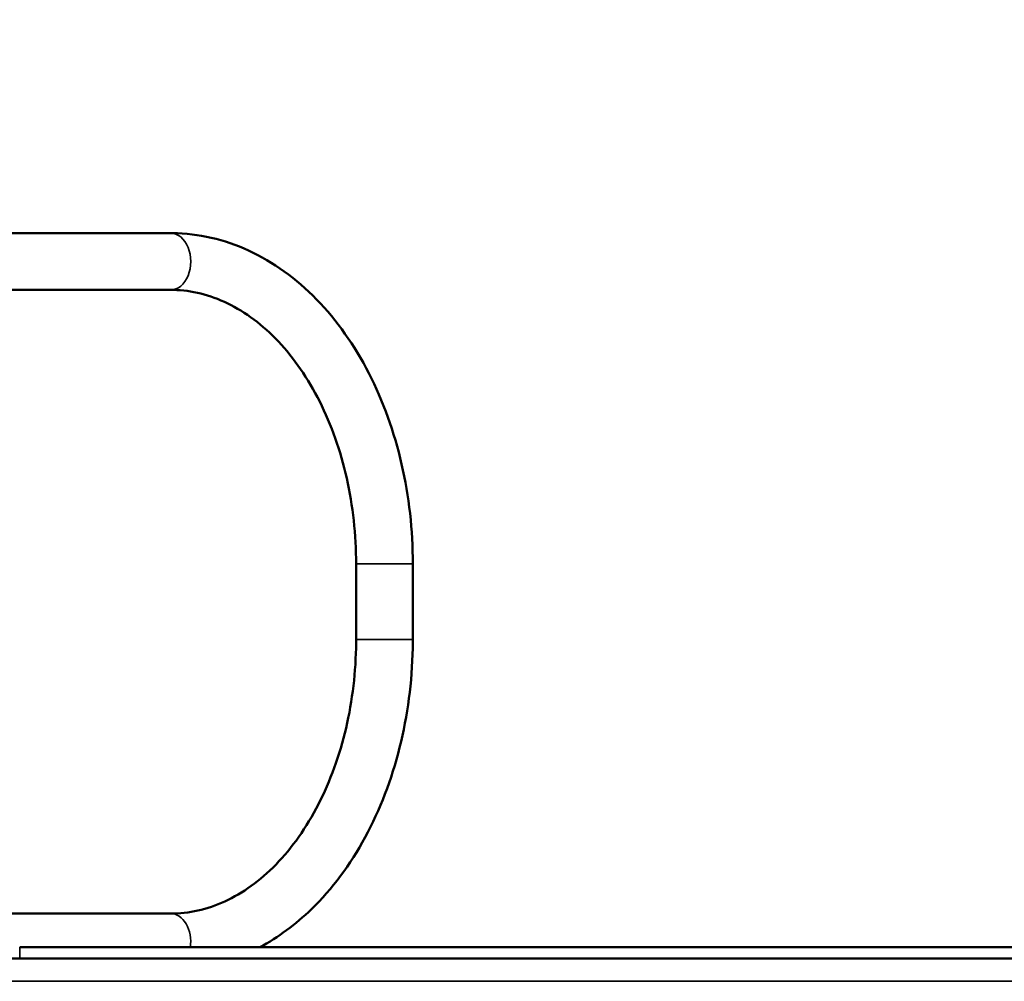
# Model space of a CAD drawing. Header units: millimetres. Extents: x 50 to 3176, y 50 to 2109.
# Tile 408 of 656: x 1071 to 1097, y 1707 to 1733. Entities that reach past the tile are written whole.
import ezdxf

# ---------------------------------------------------------------- set-up
doc = ezdxf.new("R2010")
doc.units = ezdxf.units.MM
doc.header["$LTSCALE"] = 10
for name, color, linetype, lineweight in [('Dimension (ISO)', 7, 'Continuous', 25), ('Visible (ISO)', 7, 'Continuous', 50), ('Visible Narrow (ISO)', 7, 'Continuous', 35)]:
    doc.layers.add(name, color=color, linetype=linetype, lineweight=lineweight)
doc.styles.add('Note Text (ANSI)', font='tahoma.ttf')
doc.dimstyles.new('Default (ISO)', dxfattribs={"dimscale": 10, "dimtxt": 1, "dimasz": 2.5, "dimexe": 3.175, "dimexo": 0, "dimgap": 0.762, "dimtad": 1, "dimrnd": 1e-08, "dimzin": 0, "dimdsep": 46, "dimtxsty": 'Note Text (ANSI)', "dimcen": 0.09, "dimdle": 10, "dimclrd": 1, "dimclre": 1, "dimclrt": 1, "dimazin": 0, "dimtfac": 3.5052, "dimtmove": 0, "dimatfit": 3, "dimfxl": 1, "dimtolj": 1, "dimtzin": 0, "dimlwd": -1, "dimlwe": -1, "dimarcsym": 0})

# ---------------------------------------------------------------- blocks, each defined once
blk = doc.blocks.new('*D11')
at = {"layer": 'Defpoints', "color": 0, "transparency": 16777216}
for p in [(892.086, 1808.362), (1172.962, 1808.362), (1109.953, 1766.362)]:
    blk.add_point(p, dxfattribs=at)
at = {"layer": 'Dimension (ISO)', "color": 1, "transparency": 16777216}
for p, q in [((892.086, 1833.362), (892.086, 1858.362)), ((1172.962, 1808.362), (860.336, 1808.362)), ((892.086, 1766.362), (892.086, 1808.362)), ((1109.953, 1766.362), (860.336, 1766.362)), ((892.086, 1741.362), (892.086, 1716.362))]:
    blk.add_line(p, q, dxfattribs=at)
for points in [[(887.92, 1833.362), (896.253, 1833.362), (892.086, 1808.362)], [(887.92, 1741.362), (896.253, 1741.362), (892.086, 1766.362)]]:
    blk.add_solid(points, dxfattribs=at)
at = {"layer": 'Dimension (ISO)', "color": 1, "transparency": 16777216, "insert": (871.384, 1725.186), "char_height": 10, "attachment_point": 1, "rotation": 90, "style": 'Note Text (ANSI)'}
blk.add_mtext('\\A1;42.00 mm [1.654 in]', dxfattribs=at)

msp = doc.modelspace()

# ---------------------------------------------------------------- linework, layer by layer
at = {"layer": 'Visible (ISO)'}
for p, q in [((1075.4077, 1727.254), (1056.0195, 1727.254)), ((1075.4077, 1725.754), (1056.1744, 1725.754)), ((1080.3145, 1716.504), (1080.3145, 1718.504)), ((1081.8145, 1716.504), (1081.8145, 1718.504)), ((1053.861, 1709.254), (1075.4077, 1709.254)), ((1141.4796, 1708.3616), (1071.4134, 1708.3616)), ((1012.953, 1708.0616), (1362.953, 1708.0616))]:
    msp.add_line(p, q, dxfattribs=at)
for points, knots in [([(1081.8145, 1718.504), (1081.8145, 1719.3973), (1081.7147, 1720.2905), (1081.3225, 1721.9977), (1081.0302, 1722.8115), (1080.2724, 1724.2865), (1079.807, 1724.9476), (1078.7333, 1726.0508), (1078.1244, 1726.4927), (1076.8292, 1727.0879), (1076.145, 1727.2464), (1075.4416, 1727.2539), (1075.4246, 1727.254), (1075.4077, 1727.254)], [4.712389, 4.712389, 4.712389, 4.712389, 5.0265482, 5.0265482, 5.3407075, 5.3407075, 5.6548668, 5.6548668, 5.969026, 5.969026, 6.2756126, 6.2756126, 6.2831853, 6.2831853, 6.2831853, 6.2831853]), ([(1080.3145, 1718.504), (1080.3145, 1719.273), (1080.2297, 1720.0418), (1079.901, 1721.4987), (1079.6573, 1722.1866), (1079.0422, 1723.4117), (1078.6709, 1723.9485), (1077.843, 1724.8287), (1077.3859, 1725.1683), (1076.4461, 1725.6242), (1075.9641, 1725.742), (1075.4578, 1725.7537), (1075.4327, 1725.754), (1075.4077, 1725.754)], [4.712389, 4.712389, 4.712389, 4.712389, 5.0212373, 5.0212373, 5.3298068, 5.3298068, 5.6385782, 5.6385782, 5.9526826, 5.9526826, 6.2668419, 6.2668419, 6.2831853, 6.2831853, 6.2831853, 6.2831853]), ([(1075.4077, 1709.254), (1075.889, 1709.254), (1076.3713, 1709.3605), (1077.3139, 1709.7936), (1077.7736, 1710.1217), (1078.6169, 1710.9882), (1078.9995, 1711.5264), (1079.6292, 1712.752), (1079.8782, 1713.4362), (1080.2177, 1714.8875), (1080.3083, 1715.6541), (1080.3144, 1716.4495), (1080.3145, 1716.4768), (1080.3145, 1716.504)], [3.1415927, 3.1415927, 3.1415927, 3.1415927, 3.4557519, 3.4557519, 3.7699112, 3.7699112, 4.0840704, 4.0840704, 4.3928983, 4.3928983, 4.7014538, 4.7014538, 4.712389, 4.712389, 4.712389, 4.712389]), ([(1077.7656, 1708.3616), (1078.2538, 1708.6231), (1078.7125, 1708.9636), (1079.6793, 1709.9019), (1080.1584, 1710.5468), (1080.9455, 1711.9951), (1081.2536, 1712.7986), (1081.6786, 1714.4917), (1081.7953, 1715.3812), (1081.8138, 1716.3508), (1081.8145, 1716.4274), (1081.8145, 1716.504)], [3.5036755, 3.5036755, 3.5036755, 3.5036755, 3.7429684, 3.7429684, 4.0571277, 4.0571277, 4.3712869, 4.3712869, 4.6854462, 4.6854462, 4.712389, 4.712389, 4.712389, 4.712389])]:
    msp.add_open_spline(points, degree=3, knots=knots, dxfattribs=at)
at = {"layer": 'Visible Narrow (ISO)'}
for p, q in [((1080.3145, 1718.504), (1081.8145, 1718.504)), ((1081.8145, 1716.504), (1080.3145, 1716.504)), ((1071.4156, 1708.0616), (1071.4134, 1708.3616)), ((1362.953, 1707.4616), (1012.953, 1707.4616))]:
    msp.add_line(p, q, dxfattribs=at)
for centre, major_axis, start_param, end_param in [((1075.4077, 1726.504), (0, -0.75), 0, 3.1415927), ((1075.4077, 1708.504), (0, 0.75), 4.5213519, 6.2831853)]:
    msp.add_ellipse(centre, major_axis=major_axis, ratio=0.7071068, start_param=start_param, end_param=end_param, dxfattribs=at)

# ---------------------------------------------------------------- dimensions: what is measured, and where the dimension line sits
at = {"layer": 'Dimension (ISO)', "color": 1, "true_color": 0xff0000}
dim = msp.add_linear_dim(base=(892.0864, 1808.3616), p1=(1109.9526, 1766.3616), p2=(1172.962, 1808.3616), angle=270, text='<> mm [1.654 in]', dimstyle='Default (ISO)', override={"dimgap": 0.762, "dimdec": 2, "dimpost": '', "dimtol": 0, "dimlim": 0, "dimtp": 0, "dimtm": 0, "dimtdec": 2, "dimtofl": 1, "dimatfit": 1}, dxfattribs=at)
dim.commit()
dim.dimension.update_dxf_attribs({"geometry": '*D11', "text_midpoint": (892.0864, 1787.3616), "dimtype": 160})

doc.saveas('drawing.dxf')
